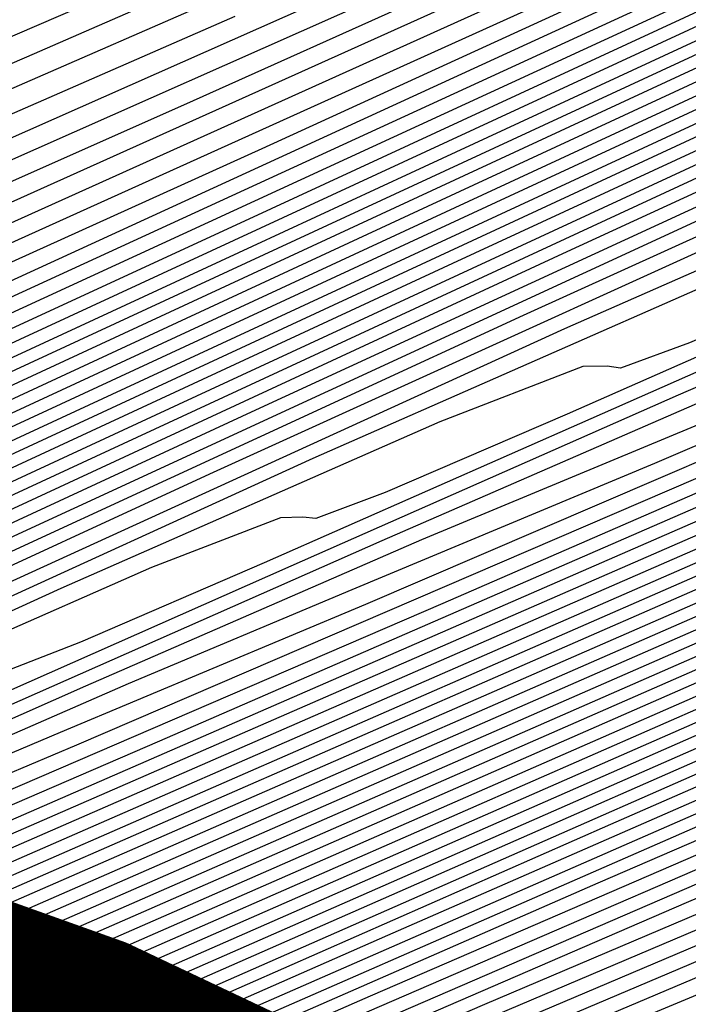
# Model space of a CAD drawing. Extents: x 3249832 to 3255657, y 13789405 to 13793316.
# Tile 415 of 656: x 3254718.51 to 3254720.23, y 13790596.95 to 13790599.49. Entities that reach past the tile are written whole.
import ezdxf

# ---------------------------------------------------------------- set-up
doc = ezdxf.new("R2010")
doc.units = 0
doc.header["$LTSCALE"] = 100
doc.header["$MEASUREMENT"] = 0
for name, color, linetype in [('GRATIO_CON', 10, 'CONTINUOUS'), ('GRATIO_ICON', 7, 'CONTINUOUS'), ('TARGETS_EAST', 7, 'CONTINUOUS')]:
    doc.layers.add(name, color=color, linetype=linetype)

# ---------------------------------------------------------------- blocks, each defined once
blk = doc.blocks.new('Gratio_032316_contours')
at = {"layer": 'GRATIO_CON', "color": 1, "linetype": 'Continuous', "flags": 128}
for points in [[(3254721.2439, 13790600.5818), (3254718.5272, 13790599.3961), (3254716.2223, 13790598.4027), (3254714.3988, 13790597.6254), (3254713.1347, 13790597.0917), (3254712.4529, 13790596.8064), (3254712.1553, 13790596.6841), (3254711.9888, 13790596.6166), (3254711.7559, 13790596.5198)], [(3254720.1267, 13790600.03), (3254717.3928, 13790598.8366), (3254715.0929, 13790597.8453), (3254713.2879, 13790597.0755), (3254712.0435, 13790596.549), (3254711.3798, 13790596.2695), (3254711.1335, 13790596.1676), (3254711.0956, 13790596.1559), (3254711.0743, 13790596.1512), (3254710.9467, 13790596.0878), (3254710.6072, 13790595.9046), (3254710.6072, 13790595.9046), (3254710.0029, 13790595.5703), (3254709.2934, 13790595.174), (3254708.6908, 13790594.8347), (3254708.3546, 13790594.642), (3254708.2317, 13790594.5669), (3254708.2158, 13790594.5508), (3254708.1831, 13790594.5251), (3254707.9378, 13790594.3809), (3254707.2661, 13790593.9994), (3254706.0444, 13790593.3117), (3254704.5082, 13790592.4497), (3254702.9827, 13790591.5953)], [(3254719.0643, 13790599.5013), (3254716.4431, 13790598.3549), (3254714.381, 13790597.4636), (3254712.8683, 13790596.8173), (3254711.8764, 13790596.3979), (3254711.3544, 13790596.179)], [(3254721.1059, 13790600.3493), (3254718.0019, 13790598.9727), (3254715.4932, 13790597.8734), (3254713.6687, 13790597.0823), (3254712.4478, 13790596.5595), (3254711.7073, 13790596.2473), (3254711.3252, 13790596.0892), (3254711.1818, 13790596.0328), (3254711.1585, 13790596.027), (3254711.1531, 13790596.0273), (3254711.1291, 13790596.0161), (3254711.0666, 13790595.9825), (3254711.0666, 13790595.9825), (3254710.9557, 13790595.9211), (3254710.8254, 13790595.8481), (3254710.715, 13790595.7855), (3254710.6172, 13790595.729), (3254710.3398, 13790595.5715), (3254709.6443, 13790595.1798), (3254708.3876, 13790594.4742), (3254706.8083, 13790593.5887), (3254705.2405, 13790592.7106), (3254703.8442, 13790591.9336)], [(3254730.5348, 13790604.5635), (3254726.5769, 13790602.7387), (3254722.6065, 13790600.9257), (3254718.9571, 13790599.2836), (3254715.877, 13790597.9154), (3254713.5935, 13790596.9102), (3254712.2443, 13790596.3194), (3254711.608, 13790596.0431), (3254711.3733, 13790595.9435), (3254711.276, 13790595.9038), (3254711.2386, 13790595.8905), (3254711.2305, 13790595.8915), (3254711.2305, 13790595.8915), (3254711.2002, 13790595.8814), (3254711.0122, 13790595.7836), (3254710.5101, 13790595.5083), (3254709.5985, 13790595.0007), (3254708.4243, 13790594.344), (3254707.1953, 13790593.6562), (3254705.9744, 13790592.9776), (3254704.2453, 13790592.0385), (3254701.3469, 13790590.4913), (3254696.9503, 13790588.1612), (3254692.0548, 13790585.5631)], [(3254729.6079, 13790604.0982), (3254725.6144, 13790602.2566), (3254721.6366, 13790600.4395), (3254718.0245, 13790598.8132), (3254715.0343, 13790597.4837), (3254712.8986, 13790596.5417), (3254711.7509, 13790596.0366), (3254711.3271, 13790595.8514), (3254711.2641, 13790595.8278), (3254711.2398, 13790595.8224), (3254711.0977, 13790595.7525), (3254710.7226, 13790595.5505), (3254710.7226, 13790595.5505), (3254710.0394, 13790595.1721), (3254709.133, 13790594.666), (3254708.1288, 13790594.1043), (3254707.0265, 13790593.4924), (3254705.3243, 13790592.5687), (3254702.3949, 13790591.0051), (3254697.9404, 13790588.6444), (3254692.9803, 13790586.0126), (3254688.8635, 13790583.8067)], [(3254728.6861, 13790603.6351), (3254724.692, 13790601.7921), (3254720.8023, 13790600.0129), (3254717.3934, 13790598.4756), (3254714.6586, 13790597.2582), (3254712.7454, 13790596.4137), (3254711.7227, 13790595.9628), (3254711.3453, 13790595.7968), (3254711.2895, 13790595.7746), (3254711.273, 13790595.7713), (3254711.1793, 13790595.7262), (3254710.9333, 13790595.5948), (3254710.9333, 13790595.5948), (3254710.4797, 13790595.3441), (3254709.8416, 13790594.9881), (3254709.0623, 13790594.5525), (3254708.0787, 13790594.0071), (3254706.4033, 13790593.0989), (3254703.4429, 13790591.519), (3254698.9305, 13790589.1277), (3254693.9058, 13790586.4622), (3254689.7349, 13790584.2288)], [(3254727.7642, 13790603.1719), (3254723.7697, 13790601.3277), (3254719.968, 13790599.5864), (3254716.7623, 13790598.138), (3254714.283, 13790597.0326), (3254712.5922, 13790596.2856), (3254711.6945, 13790595.8889), (3254711.3635, 13790595.7421), (3254711.3149, 13790595.7214), (3254711.3062, 13790595.7202), (3254711.2609, 13790595.7), (3254711.144, 13790595.639), (3254711.144, 13790595.639), (3254710.9199, 13790595.5161), (3254710.5502, 13790595.3102), (3254709.9958, 13790595.0006), (3254709.1308, 13790594.5218), (3254707.4823, 13790593.6291), (3254704.4908, 13790592.0328), (3254699.9206, 13790589.6109), (3254694.8312, 13790586.9117), (3254690.6062, 13790584.6509)], [(3254729.7164, 13790604.0052), (3254725.9205, 13790602.2456), (3254721.925, 13790600.3988), (3254718.2994, 13790598.7332), (3254715.5001, 13790597.4627), (3254713.5317, 13790596.5816), (3254712.2859, 13790596.0295), (3254711.6382, 13790595.7413), (3254711.3997, 13790595.6329), (3254711.3654, 13790595.6156), (3254711.3531, 13790595.6087), (3254711.2719, 13790595.565), (3254711.054, 13790595.4453), (3254711.054, 13790595.4453), (3254710.5381, 13790595.1626), (3254709.1906, 13790594.4388), (3254706.3844, 13790592.9476), (3254701.8408, 13790590.544), (3254696.6747, 13790587.8066), (3254692.349, 13790585.4951)], [(3254728.8345, 13790603.5608), (3254724.9986, 13790601.7825), (3254721.0027, 13790599.9344), (3254717.4651, 13790598.3067), (3254714.869, 13790597.1251), (3254713.156, 13790596.356), (3254712.1327, 13790595.9014), (3254711.61, 13790595.6674), (3254711.4178, 13790595.5784), (3254711.3906, 13790595.5629), (3254711.3855, 13790595.5586), (3254711.3508, 13790595.5394), (3254711.2574, 13790595.488), (3254711.2574, 13790595.488), (3254710.962, 13790595.3277), (3254709.8644, 13790594.7432), (3254707.25, 13790593.3599), (3254702.7769, 13790590.9971), (3254697.5934, 13790588.2523), (3254693.2203, 13790585.9172), (3254690.7952, 13790584.5849)], [(3254727.9526, 13790603.1164), (3254724.0768, 13790601.3194), (3254720.0804, 13790599.4699), (3254716.6309, 13790597.8801), (3254714.2379, 13790596.7874), (3254712.7804, 13790596.1306), (3254711.9794, 13790595.7737), (3254711.5817, 13790595.5945), (3254711.4356, 13790595.5255), (3254711.415, 13790595.5127), (3254711.415, 13790595.5127), (3254711.2861, 13790595.4433), (3254710.3844, 13790594.968), (3254707.9373, 13790593.6786), (3254703.5595, 13790591.3695), (3254698.4131, 13790588.6459), (3254694.0471, 13790586.3158), (3254691.6227, 13790584.9859)], [(3254730.3084, 13790604.1721), (3254727.0707, 13790602.6719), (3254723.1549, 13790600.8562), (3254719.158, 13790599.0055), (3254715.7966, 13790597.4536), (3254713.6068, 13790596.4499), (3254712.4047, 13790595.9055), (3254711.826, 13790595.6471), (3254711.5529, 13790595.5241), (3254711.4526, 13790595.4767), (3254711.4383, 13790595.468), (3254711.4383, 13790595.468), (3254711.4379, 13790595.467), (3254711.4369, 13790595.4675), (3254711.4355, 13790595.4695), (3254711.3099, 13790595.4074), (3254710.4417, 13790594.9542), (3254708.089, 13790593.7175), (3254703.8816, 13790591.4998), (3254698.9359, 13790588.883), (3254694.7403, 13790586.6439), (3254692.4106, 13790585.366)], [(3254728.6217, 13790603.3192), (3254725.3069, 13790601.783), (3254721.3112, 13790599.9299), (3254717.3134, 13790598.0766), (3254714.128, 13790596.6005), (3254712.3446, 13790595.7747), (3254711.6532, 13790595.4553), (3254711.5192, 13790595.394), (3254711.4954, 13790595.3834), (3254711.4864, 13790595.3795), (3254711.4843, 13790595.3793), (3254711.4843, 13790595.3793), (3254711.4827, 13790595.3805), (3254711.4801, 13790595.3833), (3254711.4763, 13790595.3886), (3254711.3577, 13790595.3369), (3254710.5568, 13790594.9264), (3254708.3927, 13790593.7951), (3254704.5257, 13790591.7604), (3254699.9814, 13790589.3573)], [(3254727.8206, 13790602.9123), (3254724.5674, 13790601.4046), (3254720.7057, 13790599.6135), (3254716.8813, 13790597.8399), (3254713.8626, 13790596.4391), (3254712.2024, 13790595.6672), (3254711.5911, 13790595.3814), (3254711.5038, 13790595.3394), (3254711.5028, 13790595.3395), (3254711.5003, 13790595.3422), (3254711.4961, 13790595.3486), (3254711.4961, 13790595.3486), (3254711.3814, 13790595.3017), (3254710.6143, 13790594.9125), (3254708.5445, 13790593.8339), (3254704.8478, 13790591.8906), (3254700.5042, 13790589.5944), (3254696.8199, 13790587.6284), (3254694.7742, 13790586.5063), (3254694.0373, 13790586.0614), (3254693.9526, 13790585.9574), (3254693.8949, 13790585.872), (3254693.3649, 13790585.54), (3254691.8947, 13790584.7105)], [(3254729.5021, 13790603.6456), (3254727.0294, 13790602.5099), (3254723.8613, 13790601.0416), (3254720.1745, 13790599.3316), (3254716.5643, 13790597.6566), (3254713.7307, 13790596.34), (3254712.1749, 13790595.6136), (3254711.6031, 13790595.3425), (3254711.5224, 13790595.3004), (3254711.5224, 13790595.299), (3254711.5203, 13790595.3013), (3254711.5158, 13790595.3087), (3254711.5158, 13790595.3087), (3254711.4051, 13790595.2666), (3254710.6719, 13790594.8986), (3254708.6964, 13790593.8727), (3254705.1698, 13790592.0209), (3254701.0269, 13790589.8315)], [(3254728.6941, 13790603.236), (3254726.2382, 13790602.1076), (3254723.1552, 13790600.6787), (3254719.6433, 13790599.0496), (3254716.2472, 13790597.4733), (3254713.5988, 13790596.2409), (3254712.1474, 13790595.5599), (3254711.615, 13790595.3036), (3254711.5411, 13790595.2615), (3254711.5419, 13790595.2584), (3254711.5403, 13790595.2605), (3254711.5355, 13790595.2688), (3254711.5355, 13790595.2688), (3254711.4288, 13790595.2315), (3254710.7294, 13790594.8847), (3254708.8482, 13790593.9115), (3254705.4919, 13790592.1512), (3254701.5497, 13790590.0686)], [(3254728.8206, 13790603.1964), (3254727.0782, 13790602.4168), (3254724.6557, 13790601.3029), (3254721.743, 13790599.9528), (3254718.5808, 13790598.4857), (3254715.613, 13790597.1071), (3254713.3343, 13790596.0441), (3254712.0909, 13790595.4565), (3254711.6344, 13790595.2354), (3254711.5678, 13790595.2046), (3254711.4723, 13790595.1695), (3254710.8425, 13790594.8609), (3254709.151, 13790593.9907), (3254709.151, 13790593.9907), (3254706.1358, 13790592.4122), (3254702.5952, 13790590.5428), (3254699.5927, 13790588.9411), (3254697.9256, 13790588.0266), (3254697.3251, 13790587.6641), (3254697.2562, 13790587.5793), (3254697.1911, 13790587.5), (3254696.6332, 13790587.161), (3254695.0929, 13790586.2993), (3254692.3264, 13790584.7822)], [(3254728.025, 13790602.7938), (3254726.2703, 13790602.0072), (3254723.8645, 13790600.9006), (3254721.0369, 13790599.5898), (3254718.0495, 13790598.2038), (3254715.2956, 13790596.9245), (3254713.2014, 13790595.9473), (3254712.0612, 13790595.4081), (3254711.6427, 13790595.2051), (3254711.5815, 13790595.1768), (3254711.4914, 13790595.1438), (3254710.8972, 13790594.8527), (3254709.3016, 13790594.032), (3254709.3016, 13790594.032), (3254706.4575, 13790592.5433), (3254703.1179, 13790590.78)], [(3254727.2294, 13790602.3913), (3254725.4623, 13790601.5976), (3254723.0733, 13790600.4983), (3254720.3308, 13790599.2269), (3254717.5183, 13790597.9219), (3254714.9783, 13790596.7419), (3254713.0685, 13790595.8505), (3254712.0318, 13790595.3593), (3254711.6529, 13790595.1712), (3254711.6018, 13790595.137), (3254711.6032, 13790595.1327), (3254711.6019, 13790595.1342), (3254711.5971, 13790595.1426), (3254711.5102, 13790595.1165), (3254710.9512, 13790594.8447), (3254709.4518, 13790594.0736), (3254709.4518, 13790594.0736), (3254706.7791, 13790592.6743), (3254703.6406, 13790591.0173)], [(3254727.4139, 13790602.3973), (3254726.4339, 13790601.9887), (3254724.6544, 13790601.188), (3254722.2821, 13790600.0959), (3254719.6248, 13790598.8639), (3254716.987, 13790597.64), (3254714.661, 13790596.5593), (3254712.9356, 13790595.7538), (3254712.0022, 13790595.311), (3254711.6611, 13790595.1411), (3254711.6151, 13790595.11), (3254711.6164, 13790595.106), (3254711.6149, 13790595.1075), (3254711.6102, 13790595.1155), (3254711.5288, 13790595.0911), (3254711.0056, 13790594.8367), (3254709.6022, 13790594.115), (3254709.6022, 13790594.115), (3254707.1007, 13790592.8054), (3254704.1633, 13790591.2545)], [(3254723.0385, 13790600.3688), (3254720.6996, 13790599.2913), (3254718.2126, 13790598.138), (3254715.9245, 13790597.0762), (3254714.0263, 13790596.1941), (3254712.6698, 13790595.5602), (3254711.9429, 13790595.2143), (3254711.6775, 13790595.0809), (3254711.6419, 13790595.0559), (3254711.6426, 13790595.0526), (3254711.6409, 13790595.0541), (3254711.6365, 13790595.0612), (3254711.5661, 13790595.0402), (3254711.1144, 13790594.8207), (3254709.9031, 13790594.1978), (3254709.9031, 13790594.1978), (3254707.744, 13790593.0675), (3254705.2087, 13790591.7289), (3254703.0587, 13790590.5819)], [(3254722.2305, 13790599.9592), (3254719.9084, 13790598.8889), (3254717.5065, 13790597.775), (3254715.3932, 13790596.7943), (3254713.7089, 13790596.0115), (3254712.5368, 13790595.4634), (3254711.913, 13790595.166), (3254711.6853, 13790595.051), (3254711.6548, 13790595.0291), (3254711.6554, 13790595.0261), (3254711.6537, 13790595.0275), (3254711.6495, 13790595.0341), (3254711.5846, 13790595.0148), (3254711.1687, 13790594.8127), (3254710.0535, 13790594.2392), (3254710.0535, 13790594.2392), (3254708.0657, 13790593.1985), (3254705.7314, 13790591.9661), (3254703.7519, 13790590.91)], [(3254721.4226, 13790599.5496), (3254719.1172, 13790598.4866), (3254716.8004, 13790597.4121), (3254714.862, 13790596.5124), (3254713.3915, 13790595.8289), (3254712.4037, 13790595.3668), (3254711.8829, 13790595.1179), (3254711.6929, 13790595.0213), (3254711.6674, 13790595.0025), (3254711.6679, 13790594.9997), (3254711.6663, 13790595.001), (3254711.6625, 13790595.007), (3254711.6032, 13790594.9894), (3254711.2231, 13790594.8047), (3254710.204, 13790594.2806), (3254710.204, 13790594.2806), (3254708.3873, 13790593.3296), (3254706.2541, 13790592.2033), (3254704.4451, 13790591.2382), (3254703.4407, 13790590.6872)], [(3254722.456, 13790599.9757), (3254720.6146, 13790599.14), (3254718.326, 13790598.0843), (3254716.0943, 13790597.0491), (3254714.3307, 13790596.2305), (3254713.0741, 13790595.6466), (3254712.2705, 13790595.2711), (3254711.8525, 13790595.072), (3254711.7002, 13790594.9948)], [(3254721.91, 13790599.6255), (3254720.8648, 13790599.1706), (3254718.9987, 13790598.3208), (3254716.7435, 13790597.2796), (3254714.6821, 13790596.3232), (3254713.2681, 13790595.6668), (3254712.4393, 13790595.2817), (3254712.0042, 13790595.0784), (3254711.7922, 13790594.9774)], [(3254722.261, 13790599.627), (3254721.8037, 13790599.4327), (3254721.6282, 13790599.3706), (3254721.5922, 13790599.3791), (3254721.5168, 13790599.3772), (3254721.0775, 13790599.2081), (3254719.9134, 13790598.6958), (3254717.8445, 13790597.7506), (3254715.4158, 13790596.6283), (3254713.3532, 13790595.6705), (3254712.2011, 13790595.134), (3254711.7772, 13790594.9349)], [(3254722.2989, 13790599.6034), (3254721.4807, 13790599.2434), (3254721.0195, 13790599.0464), (3254720.8431, 13790598.9827), (3254720.8078, 13790598.9895), (3254720.7386, 13790598.9878), (3254720.3348, 13790598.8323), (3254719.2648, 13790598.3613), (3254717.3633, 13790597.4923), (3254715.1309, 13790596.4599), (3254713.2351, 13790595.5782), (3254712.1761, 13790595.083), (3254711.7862, 13790594.8981)], [(3254722.4969, 13790599.6507), (3254721.5263, 13790599.2236), (3254720.7004, 13790598.8597), (3254720.2353, 13790598.6602), (3254720.058, 13790598.5948), (3254720.0235, 13790598.5999), (3254719.9603, 13790598.5984), (3254719.592, 13790598.4565), (3254718.6159, 13790598.0269), (3254716.8813, 13790597.2343), (3254714.8449, 13790596.2927), (3254713.1154, 13790595.4886), (3254712.1493, 13790595.0373), (3254711.7931, 13790594.8698)], [(3254723.1236, 13790599.7999), (3254722.3697, 13790599.4925), (3254721.8125, 13790599.2648), (3254720.9699, 13790598.9001), (3254719.981, 13790598.464), (3254719.1398, 13790598.0923), (3254718.6668, 13790597.8878), (3254718.4878, 13790597.8189), (3254718.4548, 13790597.8208), (3254718.4038, 13790597.8195), (3254718.1064, 13790597.705), (3254717.3182, 13790597.3581), (3254715.9174, 13790596.7181), (3254714.2729, 13790595.958), (3254712.8762, 13790595.3091), (3254712.096, 13790594.9453), (3254711.8084, 13790594.8105)], [(3254723.981, 13790600.1189), (3254722.379, 13790599.437), (3254721.6186, 13790599.1251), (3254721.0567, 13790598.8938), (3254720.2064, 13790598.5249), (3254719.2084, 13790598.0842), (3254718.3595, 13790597.7087), (3254717.8826, 13790597.5016), (3254717.7027, 13790597.431), (3254717.6705, 13790597.4312), (3254717.6256, 13790597.4301), (3254717.3636, 13790597.3292), (3254716.6693, 13790597.0236), (3254715.4354, 13790596.46), (3254713.9869, 13790595.7906), (3254712.7566, 13790595.2193), (3254712.0693, 13790594.8992), (3254711.816, 13790594.7809)], [(3254723.2509, 13790599.7638), (3254721.6344, 13790599.0741), (3254720.8675, 13790598.7576), (3254720.3008, 13790598.5228), (3254719.4429, 13790598.1496), (3254718.4357, 13790597.7044), (3254717.5792, 13790597.325), (3254717.0984, 13790597.1153), (3254716.9177, 13790597.043), (3254716.8862, 13790597.0416), (3254716.8473, 13790597.0406), (3254716.6208, 13790596.9534), (3254716.0204, 13790596.6892), (3254714.9535, 13790596.2019), (3254713.7009, 13790595.6232), (3254712.637, 13790595.1295), (3254712.0427, 13790594.8532), (3254711.8236, 13790594.7512)], [(3254729.0362, 13790602.2469), (3254725.4223, 13790600.6687), (3254722.5208, 13790599.4087), (3254720.8898, 13790598.7112), (3254720.1164, 13790598.3902), (3254719.545, 13790598.1518), (3254718.6794, 13790597.7743), (3254717.6631, 13790597.3246), (3254716.7989, 13790596.9413), (3254716.3142, 13790596.7291), (3254716.1326, 13790596.6551), (3254716.1018, 13790596.652), (3254716.0691, 13790596.6512), (3254715.8781, 13790596.5776), (3254715.3718, 13790596.3549), (3254714.3763, 13790595.892), (3254712.6501, 13790595.0404), (3254709.9349, 13790593.6372), (3254709.9349, 13790593.6372), (3254706.1804, 13790591.6376), (3254702.1699, 13790589.4693)], [(3254727.6949, 13790601.591), (3254724.0148, 13790599.9832), (3254721.0605, 13790598.6984), (3254719.4006, 13790597.9854), (3254718.6142, 13790597.6552), (3254718.0333, 13790597.4097), (3254717.1525, 13790597.0238), (3254716.1178, 13790596.5649), (3254715.2384, 13790596.174), (3254714.7458, 13790595.9567), (3254714.5624, 13790595.8792), (3254714.5332, 13790595.8729), (3254714.5126, 13790595.8724), (3254714.3927, 13790595.8262), (3254714.075, 13790595.6864), (3254713.4228, 13790595.381), (3254712.1474, 13790594.7423), (3254709.9217, 13790593.5786), (3254709.9217, 13790593.5786), (3254706.6321, 13790591.8169), (3254703.0175, 13790589.8588)], [(3254723.3111, 13790599.6404), (3254720.3304, 13790598.3433), (3254718.6559, 13790597.6225), (3254717.8631, 13790597.2878), (3254717.2775, 13790597.0387), (3254716.389, 13790596.6485), (3254715.3452, 13790596.1851), (3254714.4581, 13790595.7903), (3254713.9616, 13790595.5705), (3254713.7773, 13790595.4913), (3254713.7489, 13790595.4833), (3254713.7344, 13790595.4829), (3254713.6501, 13790595.4505), (3254713.4266, 13790595.3522), (3254713.0295, 13790595.1708), (3254712.563, 13790594.9554), (3254712.1664, 13790594.7715), (3254712.1664, 13790594.7715), (3254711.8606, 13790594.6232), (3254711.194, 13790594.2681), (3254709.5969, 13790593.4023), (3254706.7615, 13790591.8624), (3254703.4275, 13790590.0476)], [(3254730.0083, 13790602.5362), (3254726.3537, 13790600.935), (3254722.6073, 13790599.2977), (3254719.6002, 13790597.9882), (3254717.9113, 13790597.2596), (3254717.112, 13790596.9203), (3254716.5216, 13790596.6677), (3254715.6254, 13790596.2733), (3254714.5722, 13790595.8059), (3254713.6768, 13790595.4086), (3254713.1684, 13790595.1856), (3254712.9349, 13790595.0852), (3254712.7788, 13790595.0174), (3254712.5488, 13790594.9129), (3254712.2789, 13790594.7885), (3254712.0491, 13790594.6821), (3254712.0491, 13790594.6821), (3254711.8403, 13790594.5792), (3254711.2364, 13790594.2556), (3254709.7218, 13790593.4342), (3254707.0257, 13790591.97), (3254703.8556, 13790590.2445)], [(3254729.37, 13790602.2224), (3254725.683, 13790600.6071), (3254721.9036, 13790598.9549), (3254718.8701, 13790597.6331), (3254717.1667, 13790596.8967), (3254716.3609, 13790596.5529), (3254715.7658, 13790596.2967), (3254714.8619, 13790595.898), (3254713.7998, 13790595.4257), (3254712.8972, 13790595.0235), (3254712.3907, 13790594.7984), (3254712.1916, 13790594.7105), (3254712.13, 13790594.6835), (3254712.0679, 13790594.6553), (3254711.9947, 13790594.6216), (3254711.9318, 13790594.5926), (3254711.9318, 13790594.5926), (3254711.8201, 13790594.5353), (3254711.2789, 13790594.243), (3254709.8467, 13790593.4662), (3254707.2898, 13790592.0776), (3254704.2836, 13790590.4413), (3254701.7311, 13790589.0438)], [(3254728.0935, 13790601.5949), (3254724.3417, 13790599.9511), (3254720.4961, 13790598.2694), (3254717.4098, 13790596.9228), (3254715.6856, 13790596.1745), (3254714.923, 13790595.8467), (3254714.4712, 13790595.6516), (3254713.8255, 13790595.3666), (3254713.0664, 13790595.0289), (3254712.4208, 13790594.7411), (3254712.4208, 13790594.7411), (3254711.9921, 13790594.5435), (3254711.3887, 13790594.2294), (3254710.0957, 13790593.5297), (3254707.8179, 13790592.2928), (3254705.1398, 13790590.8351), (3254702.8658, 13790589.5901), (3254701.5006, 13790588.8294), (3254700.3504, 13790588.1769), (3254698.4216, 13790587.0943), (3254695.0835, 13790585.2402), (3254691.1578, 13790583.0598)], [(3254727.4553, 13790601.2812), (3254723.6711, 13790599.6231), (3254719.7923, 13790597.9266), (3254716.6797, 13790596.5677), (3254714.9459, 13790595.8138), (3254714.2115, 13790595.4969), (3254713.849, 13790595.3403), (3254713.3639, 13790595.1261), (3254712.7935, 13790594.8724), (3254712.3082, 13790594.6561), (3254712.3082, 13790594.6561), (3254711.973, 13790594.5008), (3254711.4311, 13790594.2169), (3254710.2205, 13790593.5616), (3254708.082, 13790592.4004), (3254705.5678, 13790591.0319), (3254703.4331, 13790589.8632), (3254702.1447, 13790589.1453), (3254701.0168, 13790588.5062), (3254699.0756, 13790587.4179), (3254695.7086, 13790585.5484), (3254691.7488, 13790583.3497)], [(3254729.8748, 13790602.3099), (3254726.817, 13790600.9674), (3254723.0005, 13790599.2951), (3254719.0886, 13790597.5838), (3254715.9495, 13790596.2126), (3254714.2062, 13790595.4531), (3254713.5, 13790595.1471), (3254713.2268, 13790595.0289), (3254712.9023, 13790594.8857), (3254712.5206, 13790594.716), (3254712.1956, 13790594.5712), (3254712.1956, 13790594.5712), (3254711.9539, 13790594.4581), (3254711.4735, 13790594.2045), (3254710.3453, 13790593.5936), (3254708.3462, 13790592.508), (3254705.9959, 13790591.2288), (3254704.0004, 13790590.1363), (3254702.7887, 13790589.4612), (3254701.6833, 13790588.8355), (3254699.7297, 13790587.7415), (3254696.3336, 13790585.8567), (3254692.3397, 13790583.6396)], [(3254729.2625, 13790602.0076), (3254726.1788, 13790600.6537), (3254722.3298, 13790598.9672), (3254718.3848, 13790597.2411), (3254715.2194, 13790595.8575), (3254713.4666, 13790595.0924), (3254712.7885, 13790594.7973), (3254712.6046, 13790594.7176), (3254712.4407, 13790594.6452), (3254712.2478, 13790594.5595), (3254712.083, 13790594.4863), (3254712.083, 13790594.4863), (3254711.9348, 13790594.4153), (3254711.5159, 13790594.192), (3254710.4702, 13790593.6255), (3254708.6103, 13790592.6157), (3254706.424, 13790591.4257), (3254704.5677, 13790590.4094), (3254703.4328, 13790589.7771), (3254702.3497, 13790589.1649), (3254700.3838, 13790588.0651), (3254696.9586, 13790586.165), (3254692.9307, 13790583.9295), (3254689.5148, 13790582.0184)], [(3254728.075, 13790601.4191), (3254725.0273, 13790600.0809), (3254721.271, 13790598.4348), (3254717.4449, 13790596.7603), (3254714.384, 13790595.4213), (3254712.6952, 13790594.6825), (3254712.073, 13790594.4101), (3254711.9841, 13790594.3711), (3254711.9839, 13790594.3712), (3254711.9831, 13790594.3715), (3254711.9816, 13790594.3716), (3254711.9327, 13790594.3461), (3254711.6047, 13790594.169), (3254710.7195, 13790593.6892), (3254710.7195, 13790593.6892), (3254709.1385, 13790592.8309), (3254707.2801, 13790591.8194), (3254705.7023, 13790590.9556), (3254704.7208, 13790590.4089), (3254703.6825, 13790589.8235), (3254701.6919, 13790588.7124), (3254698.2087, 13790586.7815), (3254694.1126, 13790584.5093), (3254690.6385, 13790582.5672)], [(3254727.5005, 13790601.1333), (3254724.5166, 13790599.8229), (3254720.8886, 13790598.2329), (3254717.2183, 13790596.6264), (3254714.2915, 13790595.3459), (3254712.6779, 13790594.6395), (3254712.0835, 13790594.3789), (3254711.9985, 13790594.3415), (3254711.9981, 13790594.3419), (3254711.9971, 13790594.3425), (3254711.9953, 13790594.3429), (3254711.9505, 13790594.3199), (3254711.6513, 13790594.1585), (3254710.8441, 13790593.7211), (3254710.8441, 13790593.7211), (3254709.4025, 13790592.9385), (3254707.7082, 13790592.0163), (3254706.2696, 13790591.2287), (3254705.3649, 13790590.7248), (3254704.3489, 13790590.1529), (3254702.3459, 13790589.036), (3254698.8337, 13790587.0898), (3254694.7036, 13790584.7992), (3254691.2003, 13790582.8416)], [(3254729.3867, 13790601.9249), (3254726.926, 13790600.8474), (3254724.0059, 13790599.565), (3254720.5062, 13790598.0309), (3254716.9917, 13790596.4925), (3254714.199, 13790595.2705), (3254712.6606, 13790594.5966), (3254712.094, 13790594.3478), (3254712.0129, 13790594.312), (3254712.0123, 13790594.3125), (3254712.011, 13790594.3135), (3254712.009, 13790594.3143), (3254711.9683, 13790594.2937), (3254711.6978, 13790594.148), (3254710.9687, 13790593.7529), (3254710.9687, 13790593.7529), (3254709.6666, 13790593.0461), (3254708.1362, 13790592.2132), (3254706.837, 13790591.5019), (3254706.0089, 13790591.0407), (3254705.0153, 13790590.4822), (3254703, 13790589.3596)], [(3254728.8, 13790601.6338), (3254726.3515, 13790600.5616), (3254723.4953, 13790599.307), (3254720.1238, 13790597.829), (3254716.7651, 13790596.3587), (3254714.1065, 13790595.195), (3254712.6433, 13790594.5537), (3254712.1044, 13790594.3166), (3254712.0273, 13790594.2825), (3254712.0265, 13790594.2832), (3254712.0249, 13790594.2845), (3254712.0228, 13790594.2857), (3254711.986, 13790594.2676), (3254711.7444, 13790594.1376), (3254711.0932, 13790593.7848), (3254711.0932, 13790593.7848), (3254709.9307, 13790593.1537), (3254708.5643, 13790592.4101), (3254707.4043, 13790591.775), (3254706.653, 13790591.3566), (3254705.6817, 13790590.8115), (3254703.6541, 13790589.6833)], [(3254727.6266, 13790601.0515), (3254725.2025, 13790599.99), (3254722.4739, 13790598.7911), (3254719.3589, 13790597.4252), (3254716.312, 13790596.091), (3254713.9215, 13790595.0442), (3254712.6087, 13790594.4678), (3254712.1253, 13790594.2544), (3254712.0561, 13790594.2234), (3254712.0547, 13790594.2244), (3254712.0525, 13790594.2265), (3254712.0498, 13790594.2283), (3254712.0498, 13790594.2283), (3254712.0212, 13790594.2151), (3254711.8372, 13790594.1165), (3254711.3423, 13790593.8485), (3254710.4587, 13790593.3689), (3254709.4204, 13790592.8038), (3254708.5389, 13790592.3212), (3254707.9411, 13790591.9884), (3254707.0145, 13790591.4702), (3254704.9622, 13790590.3305), (3254701.3338, 13790588.3229)], [(3254729.3892, 13790601.7773), (3254727.0398, 13790600.7603), (3254724.6281, 13790599.7042), (3254721.9633, 13790598.5332), (3254718.9765, 13790597.2233), (3254716.0854, 13790595.9571), (3254713.829, 13790594.9687), (3254712.5914, 13790594.4249), (3254712.1358, 13790594.2232), (3254712.0705, 13790594.1939), (3254712.0691, 13790594.1951), (3254712.0666, 13790594.1975), (3254712.0638, 13790594.1998), (3254712.0392, 13790594.189), (3254711.8839, 13790594.1061), (3254711.4669, 13790593.8804), (3254711.4669, 13790593.8804), (3254710.7228, 13790593.4765), (3254709.8485, 13790593.0007), (3254709.1062, 13790592.5943), (3254708.5851, 13790592.3043), (3254707.681, 13790591.7995), (3254705.6162, 13790590.6541), (3254701.9588, 13790588.6311)], [(3254728.8165, 13790601.4922), (3254726.4531, 13790600.4692), (3254724.0536, 13790599.4184), (3254721.4526, 13790598.2752), (3254718.5941, 13790597.0214), (3254715.8588, 13790595.8233), (3254713.7365, 13790594.8933), (3254712.574, 13790594.382), (3254712.1462, 13790594.1921), (3254712.0848, 13790594.1643), (3254712.0829, 13790594.1657), (3254712.08, 13790594.1684), (3254712.0769, 13790594.1711), (3254712.0564, 13790594.1627), (3254711.9301, 13790594.0955), (3254711.5913, 13790593.9122), (3254711.5913, 13790593.9122), (3254710.9868, 13790593.5841), (3254710.2765, 13790593.1975), (3254709.6735, 13790592.8674), (3254709.2292, 13790592.6203), (3254708.3474, 13790592.1289), (3254706.2703, 13790590.9778), (3254702.5839, 13790588.9394)], [(3254725.8664, 13790600.178), (3254723.4791, 13790599.1326), (3254720.9419, 13790598.0173), (3254718.2117, 13790596.8195), (3254715.6322, 13790595.6894), (3254713.644, 13790594.8178), (3254712.5568, 13790594.339), (3254712.157, 13790594.1606), (3254712.1002, 13790594.1338), (3254712.0995, 13790594.134), (3254712.0977, 13790594.1359), (3254712.0955, 13790594.1384), (3254712.0932, 13790594.1407), (3254712.0909, 13790594.1426), (3254712.0888, 13790594.1438), (3254712.0733, 13790594.1369), (3254711.9763, 13790594.085), (3254711.7157, 13790593.944)], [(3254724.693, 13790599.5957), (3254722.3301, 13790598.5609), (3254719.9206, 13790597.5014), (3254717.4469, 13790596.4157), (3254715.179, 13790595.4217), (3254713.459, 13790594.667), (3254712.5222, 13790594.2531), (3254712.1781, 13790594.0981), (3254712.1297, 13790594.0737), (3254712.1295, 13790594.0732), (3254712.128, 13790594.0747), (3254712.1254, 13790594.0773), (3254712.1165, 13790594.0775), (3254712.0747, 13790594.0599), (3254711.968, 13790594.006), (3254711.7806, 13790593.9065), (3254711.5615, 13790593.7882), (3254711.3758, 13790593.6868), (3254711.3758, 13790593.6868), (3254711.1614, 13790593.568), (3254710.3466, 13790593.1169), (3254708.2325, 13790591.9486), (3254704.459, 13790589.8642), (3254700.0222, 13790587.4082)], [(3254726.5259, 13790600.3518), (3254724.1062, 13790599.3046), (3254721.7556, 13790598.2751), (3254719.4099, 13790597.2434), (3254717.0644, 13790596.2138), (3254714.9524, 13790595.2878), (3254713.3665, 13790594.5915), (3254712.5049, 13790594.2102), (3254712.1887, 13790594.0668), (3254712.1445, 13790594.0437), (3254712.1445, 13790594.0428), (3254712.1431, 13790594.044), (3254712.1402, 13790594.0467), (3254712.1348, 13790594.0496), (3254712.121, 13790594.0481), (3254712.0917, 13790594.0371), (3254712.0917, 13790594.0371), (3254712.0437, 13790594.0138), (3254711.9888, 13790593.9849), (3254711.9428, 13790593.9599), (3254711.8053, 13790593.8839)], [(3254728.4581, 13790601.1322), (3254725.9533, 13790600.0668), (3254723.5195, 13790599.0134), (3254721.1811, 13790597.9893), (3254718.8992, 13790596.9855), (3254716.682, 13790596.0119), (3254714.7258, 13790595.154), (3254713.274, 13790594.5161), (3254712.4875, 13790594.1673), (3254712.1986, 13790594.0362), (3254712.1568, 13790594.0159), (3254712.154, 13790594.0172), (3254712.1496, 13790594.0208), (3254712.1454, 13790594.025), (3254712.1454, 13790594.025), (3254712.1424, 13790594.0282), (3254712.1406, 13790594.0302), (3254712.1397, 13790594.0313), (3254712.0294, 13790593.9709), (3254711.2596, 13790593.5459), (3254709.1704, 13790592.3925), (3254705.4322, 13790590.3282), (3254701.0369, 13790587.8958)], [(3254727.9043, 13790600.8552), (3254725.3806, 13790599.7817), (3254722.9328, 13790598.7223), (3254720.6067, 13790597.7035), (3254718.3886, 13790596.7275), (3254716.2996, 13790595.81), (3254714.4992, 13790595.0201), (3254713.1815, 13790594.4407), (3254712.4703, 13790594.1244), (3254712.2093, 13790594.0047), (3254712.1722, 13790593.9853), (3254712.1704, 13790593.9856), (3254712.1669, 13790593.9885), (3254712.1629, 13790593.9927), (3254712.1629, 13790593.9927), (3254712.1592, 13790593.9971), (3254712.1562, 13790594.0008), (3254712.1542, 13790594.0033), (3254712.0466, 13790593.9452), (3254711.2994, 13790593.5325), (3254709.272, 13790592.4126), (3254705.6441, 13790590.4089), (3254701.3784, 13790588.0481)], [(3254729.1474, 13790601.2807), (3254726.7967, 13790600.3012), (3254724.2353, 13790599.2115), (3254721.7594, 13790598.14), (3254719.4577, 13790597.1319), (3254717.3672, 13790596.2116), (3254715.5348, 13790595.4061), (3254714.0461, 13790594.7524), (3254712.9965, 13790594.2898), (3254712.4356, 13790594.0386), (3254712.2297, 13790593.9434), (3254712.1993, 13790593.9293), (3254712.195, 13790593.9336), (3254712.1891, 13790593.9407), (3254712.1839, 13790593.9467), (3254712.1839, 13790593.9467), (3254712.0812, 13790593.8936), (3254711.3791, 13790593.5056), (3254709.4751, 13790592.4528), (3254706.0678, 13790590.5702), (3254702.0613, 13790588.3526)], [(3254728.6107, 13790601.0112), (3254726.2429, 13790600.0242), (3254723.6627, 13790598.9264), (3254721.1727, 13790597.8488), (3254718.8832, 13790596.846), (3254716.8566, 13790595.9536), (3254715.1524, 13790595.2042), (3254713.8195, 13790594.6186), (3254712.9039, 13790594.2144), (3254712.4183, 13790593.9958), (3254712.2402, 13790593.9124), (3254712.2137, 13790593.9002), (3254712.2092, 13790593.9051), (3254712.203, 13790593.913), (3254712.1976, 13790593.9195), (3254712.1976, 13790593.9195), (3254712.0982, 13790593.8681), (3254711.4189, 13790593.4922), (3254709.5766, 13790592.4729), (3254706.2796, 13790590.6509), (3254702.4028, 13790588.5048)], [(3254728.0741, 13790600.7417), (3254725.689, 13790599.7472), (3254723.09, 13790598.6413), (3254720.5859, 13790597.5577), (3254718.3087, 13790596.5602), (3254716.3459, 13790595.6957), (3254714.7699, 13790595.0024), (3254713.5927, 13790594.485), (3254712.811, 13790594.1398), (3254712.4001, 13790593.9549), (3254712.2492, 13790593.8846), (3254712.2264, 13790593.8747), (3254712.222, 13790593.8798), (3254712.216, 13790593.8873), (3254712.2109, 13790593.8932), (3254712.2109, 13790593.8932), (3254712.115, 13790593.8429), (3254711.4587, 13790593.4788), (3254709.6782, 13790592.493), (3254706.4915, 13790590.7315), (3254702.7443, 13790588.6571)], [(3254727.5374, 13790600.4722), (3254725.1352, 13790599.4702), (3254722.5174, 13790598.3563), (3254719.9992, 13790597.2665), (3254717.7342, 13790596.2744), (3254715.8352, 13790595.4377), (3254714.3875, 13790594.8005), (3254713.366, 13790594.3514), (3254712.7181, 13790594.0653), (3254712.3818, 13790593.9141), (3254712.2583, 13790593.8567), (3254712.2392, 13790593.8493), (3254712.2347, 13790593.8544), (3254712.2289, 13790593.8616), (3254712.2242, 13790593.8669), (3254712.2242, 13790593.8669), (3254712.1318, 13790593.8176), (3254711.4985, 13790593.4654), (3254709.7798, 13790592.5131), (3254706.7034, 13790590.8122), (3254703.0858, 13790588.8094)], [(3254728.3201, 13790600.6841), (3254726.4641, 13790599.9332), (3254724.0276, 13790598.9161), (3254721.3721, 13790597.7861), (3254718.8258, 13790596.6842), (3254716.5852, 13790595.7028), (3254714.8139, 13790594.9218), (3254713.6227, 13790594.3967), (3254712.9126, 13790594.0842), (3254712.5323, 13790593.9163), (3254712.3454, 13790593.8323), (3254712.2764, 13790593.801), (3254712.2646, 13790593.7983), (3254712.2603, 13790593.8037), (3254712.2549, 13790593.8102), (3254712.2508, 13790593.8143), (3254712.2508, 13790593.8143), (3254712.1655, 13790593.7672), (3254711.5781, 13790593.4387), (3254709.9829, 13790592.5533), (3254707.1271, 13790590.9735), (3254703.7687, 13790589.1139)], [(3254727.7962, 13790600.4207), (3254725.9274, 13790599.6638), (3254723.4738, 13790598.6391), (3254720.7994, 13790597.501), (3254718.2391, 13790596.3931), (3254716.0108, 13790595.417), (3254714.3032, 13790594.6639), (3254713.2402, 13790594.1949), (3254712.6859, 13790593.9506), (3254712.4394, 13790593.8418), (3254712.3272, 13790593.7915), (3254712.2854, 13790593.7731), (3254712.2774, 13790593.7728), (3254712.273, 13790593.7783), (3254712.2679, 13790593.7845), (3254712.2641, 13790593.788), (3254712.2641, 13790593.788), (3254712.1824, 13790593.742), (3254711.6179, 13790593.4253), (3254710.0844, 13790592.5734), (3254707.339, 13790591.0542), (3254704.1102, 13790589.2662)], [(3254727.2723, 13790600.1574), (3254725.3908, 13790599.3943), (3254722.92, 13790598.3621), (3254720.2268, 13790597.2159), (3254717.6524, 13790596.1019), (3254715.4363, 13790595.1312), (3254713.7925, 13790594.4059), (3254712.8578, 13790593.993), (3254712.4592, 13790593.817), (3254712.3465, 13790593.7673), (3254712.309, 13790593.7506), (3254712.2944, 13790593.7453), (3254712.2901, 13790593.7474), (3254712.2858, 13790593.753), (3254712.2809, 13790593.7588), (3254712.2774, 13790593.7617), (3254712.2774, 13790593.7617), (3254712.1992, 13790593.7168), (3254711.6576, 13790593.4119), (3254710.186, 13790592.5935), (3254707.5508, 13790591.1348), (3254704.4517, 13790589.4184), (3254701.8214, 13790587.9539)], [(3254727.8072, 13790600.2934), (3254726.7484, 13790599.8941), (3254724.8561, 13790599.1257), (3254722.3819, 13790598.0921), (3254719.7073, 13790596.9544), (3254717.1838, 13790595.8632), (3254715.044, 13790594.9278), (3254713.4912, 13790594.2469), (3254712.6507, 13790593.8829), (3254712.338, 13790593.7523), (3254712.2908, 13790593.7353), (3254712.2908, 13790593.7353), (3254712.2161, 13790593.6915), (3254711.6974, 13790593.3986), (3254710.2876, 13790592.6136), (3254707.7627, 13790591.2155), (3254704.7932, 13790589.5707), (3254702.2728, 13790588.1673)], [(3254727.2696, 13790599.9349), (3254726.7726, 13790599.7752), (3254725.7006, 13790599.3675), (3254723.7906, 13790598.5902), (3254721.3374, 13790597.5659), (3254718.7749, 13790596.4783), (3254716.4834, 13790595.4901), (3254714.6282, 13790594.6806), (3254713.3211, 13790594.1082), (3254712.6186, 13790593.805), (3254712.357, 13790593.6966), (3254712.3175, 13790593.6822), (3254712.3175, 13790593.6822), (3254712.2498, 13790593.6409), (3254711.777, 13790593.3718), (3254710.4907, 13790592.6538), (3254708.1864, 13790591.3768), (3254705.4761, 13790589.8752), (3254703.1757, 13790588.5943)], [(3254727.0807, 13790599.7752), (3254726.7549, 13790599.6786), (3254726.2553, 13790599.5161), (3254725.1767, 13790599.1041), (3254723.2579, 13790598.3224), (3254720.8151, 13790597.3029), (3254718.3087, 13790596.2403), (3254716.1333, 13790595.3034), (3254714.4209, 13790594.5562), (3254713.238, 13790594.0364), (3254712.6066, 13790593.7608), (3254712.3723, 13790593.6619), (3254712.3364, 13790593.6517), (3254712.3332, 13790593.6561), (3254712.3307, 13790593.6587), (3254712.3297, 13790593.6577), (3254712.3297, 13790593.6577), (3254712.2663, 13790593.6163), (3254711.8167, 13790593.3585), (3254710.5922, 13790592.6739), (3254708.3983, 13790591.4575), (3254705.8176, 13790590.0275), (3254703.6272, 13790588.8077)], [(3254727.5778, 13790599.9064), (3254727.0341, 13790599.6935), (3254726.5674, 13790599.5209), (3254726.2401, 13790599.4223), (3254725.738, 13790599.257), (3254724.6527, 13790598.8408), (3254722.7252, 13790598.0547), (3254720.2928, 13790597.0398), (3254717.8425, 13790596.0023), (3254715.783, 13790595.117), (3254714.2124, 13790594.4333), (3254713.151, 13790593.9696), (3254712.5865, 13790593.7271), (3254712.376, 13790593.6409), (3254712.3443, 13790593.6291), (3254712.3443, 13790593.6291), (3254712.2835, 13790593.5903), (3254711.8566, 13790593.345), (3254710.6938, 13790592.694), (3254708.6101, 13790591.5381), (3254706.1591, 13790590.1797), (3254704.0786, 13790589.0212)], [(3254727.5381, 13790599.8339), (3254727.0707, 13790599.656), (3254726.5235, 13790599.4412), (3254726.0541, 13790599.2667), (3254725.7253, 13790599.166), (3254725.2207, 13790598.9979), (3254724.1288, 13790598.5775), (3254722.1925, 13790597.787), (3254719.7706, 13790596.7767), (3254717.3762, 13790595.7642), (3254715.4328, 13790594.9304), (3254714.0045, 13790594.3097), (3254713.066, 13790593.9002), (3254712.5704, 13790593.6882), (3254712.3855, 13790593.613), (3254712.3576, 13790593.6025), (3254712.3576, 13790593.6025), (3254712.3004, 13790593.565), (3254711.8964, 13790593.3317), (3254710.7953, 13790592.7141), (3254708.822, 13790591.6188), (3254706.5006, 13790590.332), (3254704.5301, 13790589.2347), (3254703.4347, 13790588.6126)]]:
    blk.add_lwpolyline(points, dxfattribs=at)
at = {"layer": 'GRATIO_ICON', "color": 7, "linetype": 'Continuous', "flags": 128}
for points in [[(3254719.6916, 13790599.9684), (3254717.4192, 13790598.9891), (3254715.6211, 13790598.2233), (3254714.3739, 13790597.6987), (3254713.6922, 13790597.4169), (3254713.3407, 13790597.2759), (3254713.0223, 13790597.1476), (3254712.5187, 13790596.9382), (3254711.9274, 13790596.6895), (3254711.425, 13790596.4775)], [(3254727.5583, 13790603.2291), (3254723.6403, 13790601.4401), (3254720.0315, 13790599.8164), (3254716.9394, 13790598.444), (3254714.5434, 13790597.3918), (3254712.9565, 13790596.7009), (3254712.0277, 13790596.3014), (3254711.5399, 13790596.0958), (3254711.2997, 13790595.9973), (3254711.2089, 13790595.9628), (3254711.1932, 13790595.9602), (3254711.1932, 13790595.9602), (3254711.1575, 13790595.9443), (3254710.9247, 13790595.817), (3254710.2968, 13790595.4672), (3254709.1575, 13790594.8296), (3254707.7156, 13790594.022), (3254706.2619, 13790593.2081), (3254704.9223, 13790592.4629), (3254703.1664, 13790591.5083), (3254700.299, 13790589.9775), (3254695.9602, 13790587.6779), (3254691.1293, 13790585.1136)], [(3254730.5983, 13790604.4497), (3254726.8424, 13790602.7088), (3254722.8474, 13790600.8632), (3254719.1337, 13790599.1598), (3254716.1312, 13790597.8003), (3254713.9073, 13790596.8071), (3254712.4391, 13790596.1575), (3254711.6664, 13790595.8151), (3254711.3816, 13790595.6874), (3254711.3403, 13790595.6683), (3254711.3207, 13790595.6589), (3254711.193, 13790595.5906), (3254710.8505, 13790595.4026), (3254710.8505, 13790595.4026), (3254710.1142, 13790594.9976), (3254708.5168, 13790594.1344), (3254705.5187, 13790592.5354), (3254700.9048, 13790590.0909), (3254695.756, 13790587.3608), (3254691.4776, 13790585.073)], [(3254729.4651, 13790603.7457), (3254726.1888, 13790602.2275), (3254722.233, 13790600.3931), (3254718.2357, 13790598.541), (3254714.9623, 13790597.027), (3254712.9757, 13790596.1123), (3254712.0289, 13790595.6804), (3254711.6726, 13790595.5206), (3254711.5242, 13790595.4538), (3254711.4695, 13790595.4281), (3254711.4613, 13790595.4236), (3254711.4613, 13790595.4236), (3254711.4603, 13790595.4237), (3254711.4585, 13790595.4254), (3254711.4559, 13790595.4291), (3254711.3338, 13790595.3721), (3254710.4993, 13790594.9403), (3254708.2409, 13790593.7563), (3254704.2036, 13790591.6301), (3254699.4586, 13790589.1201), (3254695.4335, 13790586.9721), (3254693.1984, 13790585.7461), (3254692.3933, 13790585.26)], [(3254727.8862, 13790602.8264), (3254725.447, 13790601.7053), (3254722.4491, 13790600.3157), (3254719.1121, 13790598.7676), (3254715.9302, 13790597.29), (3254713.4668, 13790596.1418), (3254712.1197, 13790595.5068), (3254711.6248, 13790595.2687), (3254711.5525, 13790595.2359), (3254711.452, 13790595.1983), (3254710.787, 13790594.8709), (3254709.0001, 13790593.9502), (3254709.0001, 13790593.9502), (3254705.814, 13790592.2814), (3254702.0724, 13790590.3057), (3254698.8995, 13790588.6129), (3254697.1378, 13790587.6465), (3254696.5032, 13790587.2634), (3254696.4303, 13790587.1738), (3254696.3671, 13790587.093), (3254695.8161, 13790586.7558), (3254694.2934, 13790585.9021), (3254691.5575, 13790584.4009)], [(3254727.0825, 13790602.1062), (3254727.0083, 13790602.1236), (3254726.6276, 13790602.0013), (3254725.6383, 13790601.5861), (3254723.8464, 13790600.7784), (3254721.4909, 13790599.6936), (3254718.9187, 13790598.5009), (3254716.4558, 13790597.3581), (3254714.3436, 13790596.3767), (3254712.8027, 13790595.657), (3254711.9725, 13790595.2626), (3254711.6693, 13790595.111), (3254711.6285, 13790595.0829), (3254711.6295, 13790595.0793), (3254711.6279, 13790595.0808), (3254711.6234, 13790595.0883), (3254711.5475, 13790595.0657), (3254711.06, 13790594.8287), (3254709.7527, 13790594.1564), (3254709.7527, 13790594.1564), (3254707.4224, 13790592.9364), (3254704.686, 13790591.4917), (3254702.3655, 13790590.2537)], [(3254721.6604, 13790599.5732), (3254719.8066, 13790598.7304), (3254717.5347, 13790597.682), (3254715.3882, 13790596.6862), (3254713.7994, 13790595.9486), (3254712.7567, 13790595.4641), (3254712.1374, 13790595.1747), (3254711.8224, 13790595.0247)], [(3254722.5683, 13790599.6359), (3254721.7334, 13790599.2754), (3254720.7536, 13790598.8438), (3254719.9201, 13790598.476), (3254719.4511, 13790598.274), (3254719.2729, 13790598.2068), (3254719.2392, 13790598.2104), (3254719.1821, 13790598.2089), (3254718.8492, 13790598.0807), (3254717.9671, 13790597.6925), (3254716.3993, 13790596.9762), (3254714.5589, 13790596.1254), (3254712.9958, 13790595.3989), (3254712.1227, 13790594.9913), (3254711.8008, 13790594.8402)], [(3254728.3656, 13790601.919), (3254724.7186, 13790600.326), (3254721.7906, 13790599.0535), (3254720.1452, 13790598.3483), (3254719.3653, 13790598.0227), (3254718.7891, 13790597.7807), (3254717.9159, 13790597.399), (3254716.8905, 13790596.9447), (3254716.0187, 13790596.5576), (3254715.53, 13790596.3429), (3254715.3475, 13790596.2672), (3254715.3175, 13790596.2625), (3254715.2909, 13790596.2618), (3254715.1354, 13790596.2019), (3254714.7234, 13790596.0206), (3254713.8996, 13790595.6365), (3254712.3987, 13790594.8914), (3254709.9283, 13790593.6079), (3254709.9283, 13790593.6079), (3254706.4063, 13790591.7272), (3254702.5937, 13790589.664)], [(3254728.7318, 13790601.9087), (3254725.0124, 13790600.2791), (3254721.1998, 13790598.6121), (3254718.1399, 13790597.278), (3254716.4252, 13790596.5352), (3254715.6345, 13790596.1965), (3254715.0934, 13790595.963), (3254714.2871, 13790595.607), (3254713.3392, 13790595.1854), (3254712.5334, 13790594.826), (3254712.5334, 13790594.826), (3254712.0112, 13790594.5863), (3254711.3463, 13790594.2419), (3254709.9709, 13790593.4978), (3254707.5538, 13790592.1852), (3254704.7117, 13790590.6382), (3254702.2984, 13790589.317), (3254700.8566, 13790588.5135), (3254699.684, 13790587.8475), (3254697.7675, 13790586.7706), (3254694.4585, 13790584.9319), (3254690.5669, 13790582.7699)], [(3254728.6502, 13790601.7052), (3254725.5405, 13790600.34), (3254721.6592, 13790598.6392), (3254717.6811, 13790596.8983), (3254714.4893, 13790595.5024), (3254712.7269, 13790594.7317), (3254712.077, 13790594.4476), (3254711.9824, 13790594.4062), (3254711.9792, 13790594.4048), (3254711.9749, 13790594.403), (3254711.9704, 13790594.4013), (3254711.9704, 13790594.4013), (3254711.9157, 13790594.3726), (3254711.5582, 13790594.1795), (3254710.595, 13790593.6574), (3254708.8744, 13790592.7233), (3254706.852, 13790591.6226), (3254705.135, 13790590.6825), (3254704.0768, 13790590.093), (3254703.0161, 13790589.4942), (3254701.0378, 13790588.3888), (3254697.5836, 13790586.4732), (3254693.5217, 13790584.2194), (3254690.0766, 13790582.2928)], [(3254728.2133, 13790601.3426), (3254725.777, 13790600.2758), (3254722.9846, 13790599.0491), (3254719.7414, 13790597.6271), (3254716.5386, 13790596.2248), (3254714.014, 13790595.1196), (3254712.626, 13790594.5108), (3254712.1149, 13790594.2855), (3254712.0418, 13790594.2529), (3254712.0407, 13790594.2538), (3254712.0389, 13790594.2555), (3254712.0365, 13790594.2571), (3254712.0038, 13790594.2414), (3254711.7909, 13790594.1271), (3254711.2178, 13790593.8166), (3254711.2178, 13790593.8166), (3254710.1947, 13790593.2613), (3254708.9923, 13790592.6069), (3254707.9716, 13790592.0481), (3254707.297, 13790591.6725), (3254706.3481, 13790591.1409), (3254704.3081, 13790590.0069), (3254700.7088, 13790588.0146)], [(3254725.2797, 13790599.8869), (3254722.9046, 13790598.8467), (3254720.4313, 13790597.7593), (3254717.8293, 13790596.6176), (3254715.4056, 13790595.5555), (3254713.5515, 13790594.7424), (3254712.5395, 13790594.2961), (3254712.1676, 13790594.1294), (3254712.115, 13790594.1037), (3254712.1145, 13790594.1036), (3254712.1128, 13790594.1053), (3254712.1104, 13790594.1079), (3254712.1076, 13790594.1106), (3254712.1046, 13790594.1131), (3254712.1021, 13790594.1149), (3254712.0906, 13790594.1106), (3254712.0225, 13790594.0745), (3254711.8401, 13790593.9758), (3254711.8401, 13790593.9758), (3254711.5149, 13790593.7993)], [(3254727.3505, 13790600.5782), (3254724.808, 13790599.4966), (3254722.3461, 13790598.4311), (3254720.0322, 13790597.4177), (3254717.8779, 13790596.4696), (3254715.9172, 13790595.6081), (3254714.2726, 13790594.8863), (3254713.089, 13790594.3652), (3254712.453, 13790594.0814), (3254712.2201, 13790593.9733), (3254712.1876, 13790593.9548), (3254712.1868, 13790593.954), (3254712.1843, 13790593.9561), (3254712.1805, 13790593.9604), (3254712.1805, 13790593.9604), (3254712.1761, 13790593.966), (3254712.1718, 13790593.9715), (3254712.1687, 13790593.9754), (3254712.0638, 13790593.9195), (3254711.3393, 13790593.519), (3254709.3735, 13790592.4327), (3254705.8559, 13790590.4896), (3254701.7199, 13790588.2003)], [(3254728.844, 13790600.9474), (3254727.0007, 13790600.2027), (3254724.5814, 13790599.1932), (3254721.9447, 13790598.0712), (3254719.4125, 13790596.9754), (3254717.1597, 13790595.9886), (3254715.3246, 13790595.1798), (3254714.0051, 13790594.5986), (3254713.1393, 13790594.2178), (3254712.6252, 13790593.9908), (3254712.3636, 13790593.8732), (3254712.2673, 13790593.8289), (3254712.2519, 13790593.8238), (3254712.2475, 13790593.8291), (3254712.2419, 13790593.8359), (3254712.2375, 13790593.8406), (3254712.2375, 13790593.8406), (3254712.1487, 13790593.7924), (3254711.5383, 13790593.4521), (3254709.8813, 13790592.5332), (3254706.9152, 13790590.8929), (3254703.4273, 13790588.9616)], [(3254727.2899, 13790600.0343), (3254726.2245, 13790599.6308), (3254724.3233, 13790598.8579), (3254721.8597, 13790597.829), (3254719.2411, 13790596.7164), (3254716.8336, 13790595.6767), (3254714.8361, 13790594.8042), (3254713.4062, 13790594.1776), (3254712.6347, 13790593.8439), (3254712.3475, 13790593.7244), (3254712.3042, 13790593.7087), (3254712.3042, 13790593.7087), (3254712.2329, 13790593.6662), (3254711.7372, 13790593.3852), (3254710.3891, 13790592.6337), (3254707.9746, 13790591.2962), (3254705.1346, 13790589.7229), (3254702.7243, 13790588.3808)]]:
    blk.add_lwpolyline(points, dxfattribs=at)

msp = doc.modelspace()

# ---------------------------------------------------------------- linework, layer by layer
at = {"layer": 'TARGETS_EAST', "color": 1, "const_width": 2.5}
msp.add_lwpolyline([(3254706.2075, 13790587.8749, 1), (3254723.7075, 13790587.8749, 1)], format="xyb", close=True, dxfattribs=at)

# ---------------------------------------------------------------- block references
at = {"layer": 'TARGETS_EAST'}
msp.add_blockref('Gratio_032316_contours', (0, 0), dxfattribs=at)

doc.saveas('drawing.dxf')
